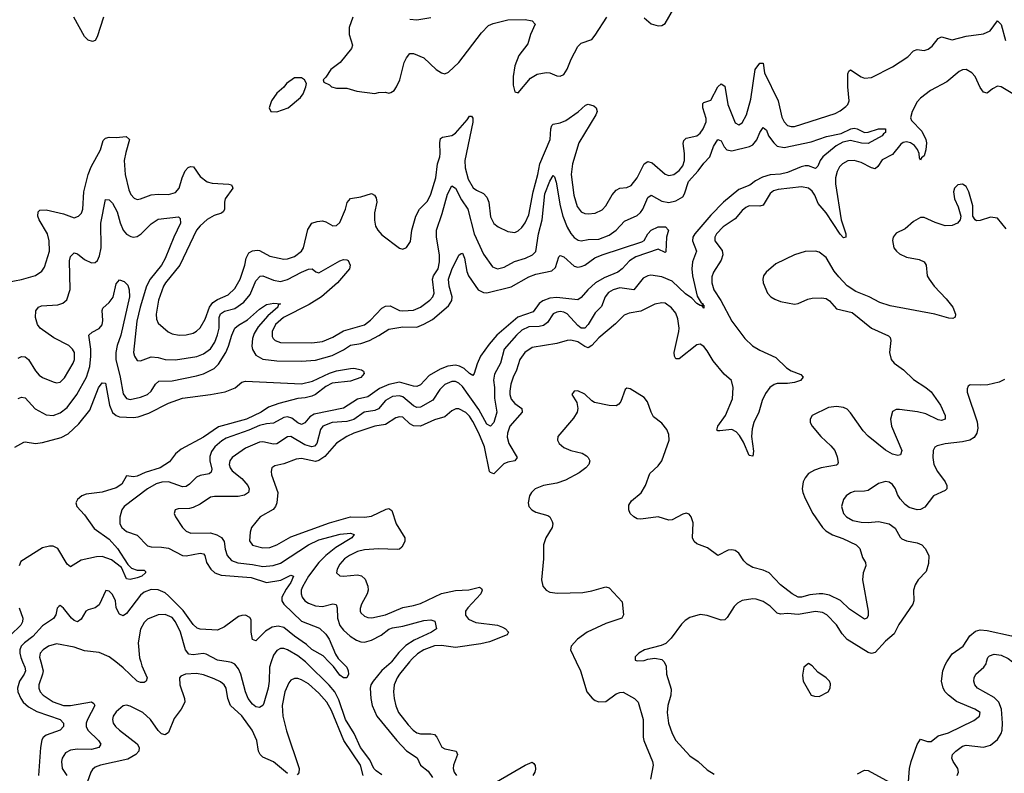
# Model space of a CAD drawing. Header units: inches. Extents: x 1843162 to 1959474, y 907081 to 1016326.
# Tile 656 of 656: x 1941639 to 1947269, y 989363 to 993675. Entities that reach past the tile are written whole.
import ezdxf

# ---------------------------------------------------------------- set-up
doc = ezdxf.new("R2010")
doc.units = ezdxf.units.IN
doc.header["$MEASUREMENT"] = 0
doc.layers.add('B9948', color=7, linetype='Continuous')
doc.layers.add('B9949', color=7, linetype='Continuous')

msp = doc.modelspace()

# ---------------------------------------------------------------- linework, layer by layer
at = {"layer": 'B9948', "color": 5}
for points, elevation in [([(1941655.7, 990000), (1941668.6, 989970), (1941671.7, 989950), (1941665.1, 989930), (1941636.9, 989890), (1941625.7, 989850), (1941627.8, 989830), (1941645, 989790), (1941659.5, 989770), (1941690, 989742.3), (1941736, 989716), (1941871.2, 989671.2), (1941890.2, 989650), (1941889.1, 989630), (1941870.3, 989610), (1941790, 989580.3), (1941773.1, 989566.9), (1941765.7, 989554.3), (1941757.2, 989510), (1941746.7, 989350)], 440), ([(1941759.2, 990000), (1941772.3, 989950), (1941770.1, 989930), (1941748.1, 989870), (1941748.7, 989850), (1941755.4, 989830), (1941773, 989810), (1941830, 989771.9), (1941890, 989751.6), (1941930.1, 989750.1), (1942050, 989771), (1942063.1, 989763.1), (1942067.8, 989750), (1942027.3, 989670), (1942019.5, 989650), (1942018.8, 989630), (1942028.9, 989608.9), (1942089.2, 989550), (1942102, 989530), (1942092, 989510), (1942050, 989499.4), (1941970, 989500.4), (1941930, 989495.7), (1941900.5, 989479.5), (1941882.5, 989450), (1941877.8, 989430), (1941882.2, 989390), (1941908, 989350)], 460), ([(1942330.7, 990000), (1942337.3, 989977.3), (1942368.7, 989910), (1942363, 989890), (1942350, 989883.1), (1942330, 989881.8), (1942310, 989890.9), (1942230, 989967.2), (1942188.1, 990000)], 460), ([(1943077.6, 990000), (1943068.1, 989970), (1943065.6, 989890), (1943059.1, 989850), (1943035.2, 989764.8), (1943028.6, 989751.4), (1943010, 989740.3), (1942990, 989743.7), (1942970, 989759.4), (1942946, 989790), (1942929.5, 989829.5), (1942904.3, 989930), (1942890, 989961), (1942870, 989987.7), (1942850, 989997.1), (1942831.8, 990000)], 460), ([(1943710, 989355.1), (1943676.8, 989376.8), (1943664.4, 989390), (1943640.8, 989440.8), (1943586.7, 989510), (1943552, 989590), (1943502.4, 989670), (1943463.4, 989783.4), (1943440.1, 989830), (1943407.9, 989867.8), (1943284.6, 989990), (1943272.3, 990000)], 460), ([(1943479.5, 990000), (1943508.9, 989970), (1943518, 989950), (1943518.3, 989930), (1943510, 989909.6), (1943490, 989908.5), (1943470, 989924.2), (1943433.3, 989973.3), (1943407.4, 990000)], 440), ([(1943764.6, 990000), (1943762.6, 989997.4), (1943709.8, 989950.2), (1943660.1, 989890), (1943646.7, 989870), (1943642.4, 989850), (1943646.6, 989790), (1943654.8, 989750), (1943681.6, 989690), (1943794.8, 989550), (1943850, 989491.3), (1943911, 989451), (1943930.2, 989410), (1943974.6, 989374.6), (1943998.7, 989338.7)], 460), ([(1943867.5, 990000), (1943810.8, 989930), (1943797, 989910), (1943779.8, 989870), (1943775.9, 989830), (1943779.8, 989790), (1943790, 989748.2), (1943805.7, 989710), (1943860, 989640), (1943889.2, 989609.2), (1943910, 989594.8), (1943930, 989588.8), (1943990, 989589.4), (1944010, 989584.2), (1944025, 989570), (1944052.3, 989512.3), (1944070, 989503.5), (1944134.9, 989490), (1944142.6, 989470), (1944120.2, 989410), (1944117.8, 989390), (1944123, 989370), (1944135.8, 989350)], 480), ([(1944821.3, 990000), (1944845.3, 989950), (1944882, 989830), (1944912, 989792), (1944930, 989778.9), (1944950, 989771.6), (1944990, 989774.6), (1945050, 989817.5), (1945070, 989825.6), (1945090, 989826.5), (1945153.7, 989790), (1945175.5, 989770), (1945203.8, 989670), (1945203.2, 989570), (1945207.7, 989550), (1945258, 989430), (1945261, 989410), (1945245.8, 989330)], 520), ([(1945323.5, 990000), (1945335.3, 989975.3), (1945337, 989930), (1945364.2, 989844.2), (1945362.8, 989810), (1945344.2, 989750), (1945341.8, 989710), (1945349.2, 989649.2), (1945370.3, 989590), (1945390.3, 989550), (1945470, 989462.4), (1945519.1, 989430), (1945570, 989383), (1945610, 989358)], 540), ([(1946718.9, 989290), (1946726, 989390), (1946736.8, 989430), (1946770, 989528.4), (1946790, 989558), (1946830, 989544.4), (1946850, 989545.4), (1946890, 989576.8), (1946950, 989594.4), (1947095.5, 989664.5), (1947126, 989690), (1947131.5, 989710), (1947099.6, 989730), (1946994.6, 989774.6), (1946949.1, 989809.1), (1946930.6, 989830), (1946919.2, 989850), (1946910.5, 989890.5), (1946916.7, 989950), (1946930, 989982.9), (1946940.7, 990000)], 540), ([(1946999.8, 989350), (1947007.7, 989370), (1947003.1, 989390), (1946976, 989430), (1946968.5, 989450), (1946972.4, 989470), (1946990.8, 989490), (1947030, 989517.6), (1947050, 989523.9), (1947150, 989513), (1947190, 989523.9), (1947230, 989555.9), (1947251.7, 989590), (1947257.4, 989610), (1947259.3, 989650), (1947252.9, 989730), (1947238.2, 989770), (1947210, 989797.1), (1947115.3, 989850), (1947099.8, 989870), (1947094.2, 989890), (1947096, 989910), (1947105.4, 989930), (1947152.2, 989970), (1947164.2, 989990), (1947167, 990000)], 520), ([(1943170, 989362.3), (1943090, 989427.9), (1943030, 989455), (1943013.2, 989470), (1943004.9, 989490), (1942995.8, 989550), (1942969, 989610), (1942910, 989692.6), (1942844.5, 989750), (1942829.1, 989790), (1942818.8, 989850), (1942808.9, 989870), (1942787.1, 989887), (1942750, 989903.6), (1942690, 989925.7), (1942650, 989934.9), (1942586.8, 989930), (1942560.8, 989919.2), (1942552, 989910), (1942554.4, 989870), (1942581.8, 989790), (1942582.7, 989770), (1942562.5, 989730), (1942522.9, 989677.1), (1942490, 989596.9), (1942470, 989582.2), (1942450, 989588.1), (1942430, 989607.8), (1942386.2, 989670), (1942343.5, 989710), (1942270, 989747.6), (1942250, 989752.9), (1942230, 989748.4), (1942190, 989713.7), (1942174, 989690), (1942169.2, 989670), (1942173.6, 989650), (1942186.7, 989630), (1942209.1, 989610), (1942311.4, 989531.4), (1942321.9, 989510), (1942320.5, 989490), (1942303.5, 989470), (1942256.4, 989443.6), (1942101.6, 989410), (1942070, 989398.2), (1942055, 989385), (1942046.2, 989370), (1941974.2, 989165.8)], 480), ([(1943602, 989350), (1943588.2, 989410), (1943493.1, 989550), (1943422.1, 989722.1), (1943394.9, 989770), (1943350, 989822.2), (1943290, 989873.9), (1943250, 989898.6), (1943230, 989905), (1943210, 989904.5), (1943190, 989895.1), (1943178.7, 989881.3), (1943154.6, 989830), (1943140.6, 989750), (1943144.3, 989690), (1943165, 989605), (1943237.2, 989390), (1943235.2, 989364.8), (1943226.1, 989353.9)], 480), ([(1944365.2, 989314.8), (1944530, 989409.1), (1944570, 989426), (1944579.3, 989419.3), (1944587, 989407), (1944587.4, 989387.4), (1944584.5, 989370), (1944572.4, 989350)], 480), ([(1946430, 989359.1), (1946470, 989380.4), (1946490, 989378.4), (1946612.1, 989312.1)], 540)]:
    msp.add_lwpolyline(points, dxfattribs=dict(at, elevation=elevation))
at = {"layer": 'B9948', "color": 5, "elevation": 560}
msp.add_lwpolyline([(1946148.4, 989991.6), (1946122.8, 989970), (1946115.3, 989924.7), (1946118.8, 989890), (1946164.7, 989810), (1946183.5, 989803.5), (1946210, 989802.8), (1946262, 989830), (1946274, 989850), (1946275.5, 989875.5), (1946269.2, 989890), (1946250, 989909.2), (1946202, 989942), (1946170, 989977.2)], close=True, dxfattribs=at)
at = {"layer": 'B9949', "color": 5}
for points, elevation in [([(1945210, 993685.3), (1945250, 993650.5), (1945290, 993639.1), (1945310, 993642), (1945330, 993654), (1945380.1, 993739.9)], 520), ([(1942118.7, 993690), (1942082.6, 993577.4), (1942070, 993555.8), (1942054.8, 993550), (1942030, 993558.4), (1942010, 993578.2), (1941948.1, 993690)], 480), ([(1943543.8, 993690), (1943523, 993630), (1943522.8, 993590), (1943541, 993530), (1943536, 993510), (1943471, 993430), (1943418, 993390), (1943390, 993346), (1943374, 993330), (1943378, 993318), (1943410, 993302), (1943422, 993290), (1943450, 993282.8), (1943510, 993283), (1943566.6, 993266.6), (1943670, 993253.1), (1943690, 993258.5), (1943730, 993259.6), (1943750, 993255.3), (1943761.4, 993258.6), (1943780.7, 993270), (1943794, 993290), (1943812.5, 993330), (1943837.2, 993430), (1943850, 993457.3), (1943870, 993480.7), (1943890, 993482), (1943950, 993457.1), (1944019.3, 993390), (1944050, 993370.3), (1944070, 993364.9), (1944090, 993374.9), (1944150, 993429.1), (1944279.4, 993600.6), (1944318.7, 993641.3), (1944346.4, 993653.6), (1944430, 993674.2), (1944530, 993676.8), (1944569.1, 993669.1), (1944586.4, 993650), (1944559.3, 993590), (1944543.8, 993536.2), (1944492.8, 993470), (1944470.1, 993410), (1944459.8, 993350), (1944460.4, 993300.4), (1944470, 993262.8), (1944490, 993256.3), (1944560.4, 993339.7), (1944597.3, 993362.7), (1944650, 993373.5), (1944670.1, 993370.1), (1944710, 993352.8), (1944730, 993351.2), (1944750, 993362), (1944770, 993391.7), (1944792.6, 993450), (1944830, 993522.4), (1944850, 993541.1), (1944910, 993560.8), (1944930, 993586), (1944996.7, 993690)], 520), ([(1943990, 993685.1), (1943910, 993672), (1943870, 993675.1)], 520), ([(1941570, 992172.6), (1941650, 992188), (1941728.4, 992211.6), (1941764.6, 992235.4), (1941780.2, 992259.8), (1941809.1, 992350), (1941807.4, 992410), (1941797.2, 992450), (1941750.6, 992530), (1941743.4, 992550), (1941744, 992576), (1941754.5, 992585.5), (1941790, 992587), (1941890, 992563.5), (1941950, 992540.7), (1941974.7, 992550), (1941991.8, 992568.2), (1941999.8, 992590), (1942006.2, 992690), (1942030.9, 992790), (1942047.8, 992832.2), (1942100.9, 992930), (1942117.1, 992982.9), (1942130, 992996.9), (1942150, 993003.2), (1942190, 993001.5), (1942247.2, 993007.2), (1942267, 992990), (1942245.2, 992914.8), (1942237.2, 992870), (1942241.9, 992790), (1942262.1, 992702.1), (1942274.8, 992674.8), (1942293.4, 992653.4), (1942310, 992646.9), (1942329.1, 992649.1), (1942390, 992673.2), (1942430, 992677.1), (1942490, 992674.3), (1942530, 992685.8), (1942550.5, 992710), (1942567, 992770), (1942584.2, 992810), (1942603.1, 992830), (1942615.5, 992835.5), (1942633.6, 992833.6), (1942670, 992778), (1942710, 992746.5), (1942739.6, 992739.6), (1942834.4, 992734.4), (1942850.4, 992730), (1942856.1, 992716.1), (1942856.9, 992710), (1942814, 992650), (1942809.4, 992630), (1942809.2, 992590), (1942803.4, 992576.6), (1942792.3, 992567.7), (1942750, 992554.4), (1942710, 992531.8), (1942670, 992495.9), (1942650.1, 992469.9), (1942553.9, 992270), (1942472.9, 992170), (1942461.5, 992150), (1942432.3, 992070), (1942418.8, 991990), (1942420.9, 991960.9), (1942430, 991938.7), (1942488.2, 991888.2), (1942510, 991877.6), (1942550, 991869.3), (1942590, 991871), (1942630, 991881.5), (1942650, 991892.3), (1942670, 991912.6), (1942698.8, 991961.2), (1942724.8, 992030), (1942743.6, 992056.4), (1942770, 992074.5), (1942830, 992101.5), (1942870, 992136.6), (1942900.5, 992190), (1942926.4, 992270), (1942934.5, 992310), (1942950, 992341), (1942970, 992353.2), (1942996.1, 992356.1), (1943010, 992353.5), (1943070, 992321.5), (1943150, 992304.6), (1943170, 992305.7), (1943210, 992320.5), (1943249.8, 992350), (1943261.4, 992370), (1943285.7, 992474.3), (1943309.6, 992510), (1943339.3, 992520.7), (1943370, 992523.9), (1943390, 992519.1), (1943430, 992496), (1943450, 992496.5), (1943470, 992515.3), (1943502.5, 992590), (1943511.8, 992628.2), (1943530, 992651.6), (1943590, 992662), (1943650, 992680.3), (1943667.7, 992670), (1943676.5, 992656.5), (1943681.5, 992630), (1943667.5, 992570), (1943667.3, 992527.3), (1943674.3, 992494.3), (1943687.2, 992470), (1943710, 992444.4), (1943810, 992366.8), (1943830, 992362.8), (1943850, 992370.8), (1943874.3, 992405.7), (1943881.2, 992470), (1943904.2, 992550), (1943925.7, 992590), (1943970, 992636.2), (1943990, 992676.5), (1944018, 992770), (1944028.5, 992850), (1944040.4, 992890), (1944043.5, 992910), (1944040.8, 992970), (1944045.7, 992994.3), (1944057.1, 993002.9), (1944110, 993013.2), (1944130, 993025.9), (1944198.2, 993101.8), (1944210, 993123.8), (1944222, 993122), (1944230, 993112), (1944229.1, 993089.1), (1944183.3, 992870), (1944186.4, 992826.4), (1944202.4, 992762.4), (1944232.1, 992712.1), (1944250, 992699), (1944290, 992680.9), (1944310, 992659), (1944321, 992630), (1944330, 992547.7), (1944350, 992508.9), (1944374.4, 992490), (1944430, 992462.8), (1944470, 992457.6), (1944490, 992466.7), (1944510, 992485.5), (1944530, 992512.7), (1944550, 992558.7), (1944574.8, 992690), (1944602.4, 992790), (1944613.1, 992850), (1944672.9, 992990), (1944676.1, 993050), (1944681.6, 993070), (1944690, 993078), (1944730, 993085.7), (1944761.3, 993098.7), (1944833.1, 993146.9), (1944874.9, 993185.1), (1944890, 993190.7), (1944921.4, 993181.4), (1944935.3, 993170), (1944940.9, 993150), (1944933.9, 993130), (1944835.6, 992970), (1944799, 992850), (1944792.2, 992790), (1944807.7, 992670), (1944826.5, 992606.5), (1944850, 992575.5), (1944870, 992565.4), (1944890, 992563.5), (1944930, 992567.7), (1944970, 992586.5), (1944990.3, 992609.7), (1945026.4, 992673.6), (1945050, 992699.3), (1945070, 992710.2), (1945110, 992715.2), (1945134.5, 992725.5), (1945170, 992770.2), (1945209.2, 992850.8), (1945230, 992863.7), (1945256.1, 992856.1), (1945330, 992790.2), (1945350, 992782.6), (1945379.6, 992790), (1945410, 992811.4), (1945430, 992838), (1945440.2, 992870), (1945440.5, 992910), (1945433.1, 992966.9), (1945437, 992983), (1945450, 992997.2), (1945510, 993010.2), (1945530, 993026.4), (1945546.8, 993050), (1945563.4, 993090), (1945564.7, 993110), (1945545, 993170), (1945545.3, 993194.7), (1945550, 993200.2), (1945590, 993215), (1945630, 993290.2), (1945650, 993307.1), (1945670, 993294.4), (1945688, 993190), (1945730, 993085.3), (1945750, 993073.1), (1945770, 993084.9), (1945794.1, 993130), (1945820.2, 993219.8), (1945844.5, 993390), (1945870, 993425.7), (1945890, 993426), (1945897, 993370), (1945975.1, 993210), (1945997.1, 993117.2), (1946009.6, 993089.6), (1946030, 993069.2), (1946050, 993063.5), (1946070, 993064), (1946301.5, 993138.5), (1946330, 993152.9), (1946361.8, 993178.2), (1946373.3, 993190), (1946382.4, 993210), (1946373.3, 993290), (1946374.3, 993365.7), (1946378.9, 993381.1), (1946390, 993387.2), (1946450, 993347.2), (1946470, 993340.9), (1946510, 993344.6), (1946630, 993405.5), (1946716.8, 993463.2), (1946750, 993496.3), (1946770, 993505), (1946810, 993498.3), (1946833.3, 993506.7), (1946855.7, 993524.3), (1946890, 993567.3), (1946910, 993576.5), (1946970, 993560.1), (1947050, 993581), (1947150, 993593.6), (1947188.2, 993611.8), (1947230, 993668), (1947250, 993647.7), (1947275.3, 993555.3)], 480), ([(1947318.4, 993250), (1947251.2, 993291.2), (1947230, 993293.8), (1947200.9, 993279.1), (1947170, 993254.5), (1947150, 993259.5), (1947130, 993287), (1947102, 993350), (1947083.5, 993370), (1947050, 993389), (1947030, 993388.2), (1947010, 993378.7), (1946940.2, 993319.8), (1946847.5, 993270), (1946790, 993225.4), (1946770, 993204.1), (1946741.3, 993150), (1946732.5, 993112.5), (1946737.7, 993097.7), (1946796.4, 993036.4), (1946819.5, 992990), (1946823.3, 992970), (1946819.5, 992930), (1946810, 992895.1), (1946796, 992884), (1946790, 992871.8), (1946783.9, 992883.9), (1946782.3, 992910), (1946772.7, 992932.7), (1946754.6, 992954.6), (1946733.3, 992970), (1946710, 992975.3), (1946690, 992971.8), (1946677.4, 992962.6), (1946630, 992904.1), (1946570, 992873.8), (1946545, 992835), (1946530, 992822.2), (1946510, 992827.9), (1946450, 992858.7), (1946410, 992869.9), (1946373.2, 992866.8), (1946343.9, 992850), (1946327.4, 992832.6), (1946313.7, 992806.3), (1946303.7, 992770), (1946303.8, 992736.2), (1946335.9, 992530), (1946363.5, 992450), (1946362.8, 992430), (1946350, 992427.4), (1946330, 992447.7), (1946250.2, 992570.2), (1946203.7, 992623.7), (1946185.2, 992670), (1946170, 992694.2), (1946150, 992710.6), (1946110, 992718.3), (1945976.1, 992703.9), (1945950, 992695.6), (1945930, 992679.8), (1945890, 992614), (1945870, 992608.4), (1945810.1, 992609.9), (1945790, 992600.6), (1945770, 992584.1), (1945730, 992535.2), (1945661.8, 992490), (1945623.2, 992450), (1945613.4, 992430), (1945614.5, 992410), (1945654.8, 992354.8), (1945659.8, 992330), (1945650, 992299.7), (1945605.4, 992230), (1945596.8, 992203.2), (1945596.2, 992170), (1945608.3, 992130), (1945647.7, 992067.7), (1945711.4, 991950), (1945784.8, 991850), (1945829.3, 991809.3), (1945870, 991783.2), (1945961.8, 991741.8), (1946022.6, 991682.6), (1946050, 991665.6), (1946104.7, 991644.7), (1946118, 991630), (1946103.7, 991610), (1946070, 991598.9), (1946030, 991593.9), (1945970, 991594), (1945952.5, 991587.5), (1945928.3, 991570), (1945903.6, 991536.4), (1945884.3, 991495.7), (1945866.1, 991430), (1945837.5, 991370), (1945827.1, 991333), (1945823.5, 991290), (1945834.2, 991205.8), (1945830, 991177.2), (1945810, 991180.7), (1945777.7, 991257.7), (1945755.4, 991295.4), (1945736.4, 991316.4), (1945710, 991329.3), (1945641.8, 991321.8), (1945630, 991321.6), (1945626, 991326), (1945629.9, 991350), (1945674.6, 991410), (1945714.5, 991505.5), (1945719.2, 991570), (1945708.7, 991610), (1945667, 991647), (1945603.8, 991723.8), (1945570, 991779.4), (1945550, 991804.5), (1945530, 991819.2), (1945510, 991814), (1945410, 991734), (1945390, 991733.6), (1945382.2, 991750), (1945381, 991770), (1945407.9, 991890), (1945409.9, 991910), (1945402.7, 991962.7), (1945390, 991995.1), (1945366.6, 992026.6), (1945330, 992052.8), (1945310, 992055.8), (1945270, 992048.1), (1945190, 992006.5), (1945123.8, 991996.2), (1945095.6, 991984.4), (1945046, 991934), (1944950, 991853.8), (1944910, 991810.5), (1944890, 991796.5), (1944870, 991804.6), (1944830, 991831.2), (1944790, 991840.7), (1944770, 991839.6), (1944710, 991822.5), (1944570, 991800.2), (1944527.1, 991770), (1944498.5, 991730), (1944478.8, 991670), (1944459.8, 991630), (1944447.2, 991590), (1944442.2, 991550), (1944441.7, 991530), (1944450, 991502.7), (1944470, 991479.3), (1944509.3, 991449.3), (1944511.2, 991430), (1944441.9, 991350), (1944427.2, 991310), (1944426.5, 991286.5), (1944435.7, 991250), (1944482.6, 991170), (1944470.5, 991150), (1944430, 991143.1), (1944407.1, 991132.9), (1944350, 991077.2), (1944330, 991083.5), (1944326, 991090), (1944295.7, 991230), (1944264.8, 991310), (1944230, 991375.5), (1944210, 991406.2), (1944190, 991426.8), (1944150, 991447.5), (1944131.9, 991448.1), (1944110, 991437.6), (1944070, 991402.5), (1944010, 991384.6), (1943930, 991349.9), (1943890, 991351), (1943870, 991362.5), (1943830, 991399.8), (1943810, 991403.4), (1943790, 991396.2), (1943730, 991358.5), (1943670, 991349.9), (1943550, 991308.8), (1943509.1, 991290), (1943450, 991252.2), (1943384, 991176), (1943350, 991151.9), (1943330, 991147.7), (1943250, 991163.6), (1943219, 991161), (1943150, 991133.8), (1943098.4, 991121.6), (1943081.3, 991110), (1943076, 991090), (1943079, 991070), (1943114.7, 990970), (1943109, 990911), (1943101.5, 990890), (1943087.9, 990872.1), (1943014.4, 990830), (1942965.3, 990770), (1942957.2, 990742.8), (1942952.3, 990692.3), (1942970, 990667.5), (1943030, 990652.6), (1943070, 990654.6), (1943110, 990670.1), (1943190, 990715.3), (1943410, 990796.9), (1943530, 990830.1), (1943610, 990828.2), (1943650, 990834.4), (1943735.2, 990875.2), (1943750, 990877.7), (1943766.4, 990866.4), (1943790.9, 990790), (1943841.7, 990710), (1943840.3, 990690), (1943823.4, 990656.6), (1943810, 990645.1), (1943797.4, 990642.6), (1943690, 990647.1), (1943610, 990641), (1943570, 990632.7), (1943524.2, 990610), (1943496.5, 990590), (1943470, 990559.7), (1943453.4, 990530), (1943450.4, 990510), (1943470, 990492.4), (1943490.3, 990490.3), (1943570, 990498.4), (1943593.7, 990493.6), (1943614.6, 990474.6), (1943630, 990433.4), (1943630.8, 990410), (1943625.5, 990390), (1943593, 990330), (1943585.2, 990305.2), (1943585, 990290), (1943590, 990280.4), (1943610, 990262.4), (1943630, 990254.2), (1943652.8, 990252.8), (1943729.6, 990270), (1943830, 990311.9), (1943890, 990322.6), (1943930, 990335.3), (1944050, 990392.4), (1944130, 990409), (1944206.7, 990413.3), (1944268.2, 990428.2), (1944279.9, 990419.9), (1944283.1, 990410), (1944275, 990390), (1944201.3, 990310), (1944188.4, 990290), (1944188.1, 990268.1), (1944205.8, 990245.8), (1944246.6, 990226.6), (1944370, 990210.1), (1944399.4, 990199.4), (1944416.9, 990190), (1944433.1, 990170), (1944425.3, 990154.8), (1944324.6, 990115.4), (1944276.1, 990103.9), (1944130, 990083.3), (1944050, 990093.8), (1944010, 990091.5), (1943950.2, 990070), (1943912.6, 990047.4), (1943882.1, 990017.9), (1943867.5, 990000)], 480), ([(1941630, 991738.2), (1941650, 991747.2), (1941670, 991746.2), (1941690, 991731.3), (1941730, 991664.9), (1941750, 991641.5), (1941770, 991628.5), (1941830, 991603.2), (1941850, 991597.3), (1941870, 991601.3), (1941894.8, 991625.2), (1941945, 991710), (1941952.3, 991730), (1941951.7, 991770), (1941941, 991790), (1941919.8, 991810), (1941834.1, 991854.1), (1941756.1, 991910), (1941741.4, 991930), (1941728.5, 991970), (1941730.9, 992009.1), (1941745.6, 992030), (1941763.1, 992036.9), (1941856.2, 992043.8), (1941886.3, 992053.7), (1941908.9, 992071.1), (1941928.3, 992131.7), (1941924.6, 992295.4), (1941930, 992319.3), (1941944.2, 992335.8), (1941950, 992340.3), (1941970, 992334.6), (1942010, 992302.2), (1942050, 992284.2), (1942070, 992285.8), (1942083.3, 992296.7), (1942095.5, 992324.5), (1942105.6, 992370), (1942103.2, 992510), (1942130, 992646), (1942150, 992643.6), (1942170, 992625.2), (1942195.4, 992575.4), (1942212.6, 992512.6), (1942230, 992471.4), (1942250, 992447.8), (1942274.2, 992434.2), (1942290, 992430.1), (1942310, 992433.7), (1942333.8, 992450), (1942390, 992507.8), (1942430, 992533.5), (1942546.7, 992546.7), (1942557, 992537), (1942557.7, 992510), (1942519.5, 992430), (1942470, 992308.6), (1942449, 992270), (1942384.6, 992190), (1942364.6, 992150), (1942328, 992030), (1942309, 991950), (1942290.2, 991770.2), (1942294.9, 991750), (1942310, 991725.7), (1942330, 991723.2), (1942390, 991746.3), (1942430, 991742), (1942470, 991730.1), (1942530, 991728.2), (1942651.3, 991748.7), (1942690, 991763.7), (1942730, 991792.5), (1942755.4, 991830), (1942770, 991872), (1942779.2, 991910), (1942779.3, 991970), (1942787.4, 991992.6), (1942810, 992006.8), (1942870, 992021.7), (1942921.1, 992058.9), (1942957.2, 992102.8), (1942990, 992181.3), (1943013.4, 992206.6), (1943030, 992210.1), (1943090, 992185.1), (1943130, 992177.5), (1943170, 992188.6), (1943250, 992231.2), (1943290, 992247.5), (1943310.8, 992250), (1943332.3, 992232.3), (1943350, 992227.4), (1943470, 992295.8), (1943490, 992303.1), (1943510, 992301.6), (1943516.3, 992296.3), (1943528.4, 992270), (1943524.9, 992250), (1943456.3, 992170), (1943365.5, 992090), (1943294.4, 992045.6), (1943146.7, 991970), (1943101.1, 991930), (1943081.7, 991890), (1943082.6, 991862.6), (1943087.5, 991850), (1943100, 991840), (1943130, 991828.4), (1943310, 991826.1), (1943370, 991833), (1943430, 991859), (1943490, 991894.1), (1943611.4, 991928.6), (1943644.6, 991955.4), (1943710, 992023.6), (1943730, 992035.1), (1943756.9, 992036.9), (1943810, 992011.5), (1943830, 992008.4), (1943890, 992012.7), (1943930, 992030.1), (1943984.6, 992070), (1944001.3, 992090), (1944009.2, 992110), (1944000.2, 992190), (1944005.7, 992210), (1944031.4, 992250), (1944039.2, 992290), (1944038.9, 992330), (1944021.7, 992430), (1944022.1, 992470), (1944054.5, 992565.5), (1944084.3, 992675.7), (1944110, 992724.4), (1944130, 992710.3), (1944164.8, 992644.8), (1944200.9, 992590), (1944237.9, 992450), (1944290, 992334), (1944341.7, 992261.7), (1944370, 992248.6), (1944410, 992259.8), (1944467.9, 992292), (1944531.2, 992310), (1944570.9, 992329.1), (1944590.9, 992349.1), (1944606.2, 992450), (1944626.1, 992530), (1944642.3, 992677.7), (1944670, 992750.3), (1944690, 992783), (1944696.7, 992776.7), (1944705.6, 992745.6), (1944729.2, 992610), (1944745.2, 992550), (1944770, 992487.9), (1944790, 992451.2), (1944810, 992428), (1944832.6, 992412.6), (1944850, 992410.2), (1944890, 992418.1), (1944950, 992419.8), (1945010, 992441.7), (1945050, 992470.2), (1945097.4, 992522.6), (1945170, 992554.4), (1945188.7, 992571.3), (1945201, 992590), (1945230, 992658.3), (1945249.9, 992670.1), (1945310, 992636.8), (1945350, 992628.7), (1945390, 992638), (1945430, 992661.7), (1945440.6, 992679.4), (1945463.4, 992750), (1945517.6, 992810), (1945550, 992854.7), (1945585.2, 992890), (1945606.7, 992950), (1945630, 992990.3), (1945650, 992982.6), (1945667.2, 992947.2), (1945682.8, 992930), (1945710, 992924.7), (1945811.3, 992948.7), (1945830, 992958.5), (1945852.9, 992987.1), (1945870, 993030.3), (1945890, 993058.3), (1945910, 993042), (1945920.1, 993010), (1945950.1, 992970), (1945970, 992952.1), (1946010, 992942.9), (1946164.7, 992975.3), (1946252.6, 993007.4), (1946335.6, 993024.4), (1946390.8, 993050.8), (1946410, 993053.6), (1946427.7, 993050), (1946470, 993030.2), (1946490, 993031.4), (1946550, 993050.3), (1946590.3, 993050.3), (1946590.3, 993030), (1946577.5, 993022.5), (1946570, 993009.8), (1946490, 992966), (1946452.1, 992968), (1946390, 992983.4), (1946346, 992974), (1946306.7, 992953.3), (1946230.7, 992890), (1946215.4, 992870), (1946202.5, 992837.4), (1946190, 992824.4), (1946150, 992837.8), (1946130, 992839.2), (1946106.4, 992833.6), (1946030, 992799.7), (1945990, 992792), (1945930, 992788.1), (1945886.1, 992773.9), (1945846.5, 992753.5), (1945812.8, 992727.2), (1945750, 992703.6), (1945662.6, 992630), (1945590, 992555.6), (1945500.1, 992450), (1945488.2, 992430), (1945486, 992410), (1945509.5, 992350), (1945485.5, 992290), (1945482, 992250), (1945485, 992210), (1945513.3, 992093.4), (1945535.3, 992055.2), (1945546.8, 992050), (1945542, 992042), (1945550, 992042), (1945550, 992024), (1945539.5, 992039.5), (1945530, 992039.5), (1945510, 992051.8), (1945482.1, 992082.1), (1945446.6, 992106.6), (1945370, 992179.4), (1945310, 992204.2), (1945247.8, 992212.2), (1945230, 992209.9), (1945203.5, 992196.5), (1945150, 992129.8), (1945070, 992141.6), (1945031.8, 992130), (1945006, 992114), (1944986.7, 992090), (1944966.1, 992034), (1944930, 991998.2), (1944890, 991930.8), (1944870, 991910.7), (1944850, 991910.6), (1944830, 991924.4), (1944770, 991991.8), (1944750, 992002.1), (1944730, 992004.7), (1944710, 992001.9), (1944688.4, 991991.6), (1944657, 991943), (1944634.3, 991925.6), (1944610, 991919.9), (1944550, 991917.8), (1944510, 991898.3), (1944479.2, 991870), (1944409.1, 991790), (1944388.8, 991710), (1944353.3, 991646.7), (1944348.3, 991611.7), (1944354.4, 991570), (1944353.1, 991510), (1944366.8, 991430), (1944350, 991369.7), (1944330, 991349.8), (1944310, 991360.3), (1944264.1, 991444.1), (1944170, 991575.7), (1944150, 991595), (1944130, 991604.5), (1944110, 991605), (1944070, 991587.2), (1944040.4, 991559.6), (1944001.7, 991498.2), (1943930, 991457.8), (1943910, 991455.5), (1943890, 991464.9), (1943830, 991516.4), (1943810, 991523.1), (1943770, 991518.5), (1943730, 991496.5), (1943690, 991448.1), (1943670, 991439), (1943609.1, 991430), (1943550, 991386.5), (1943510, 991375.9), (1943424.9, 991370), (1943372.9, 991350), (1943358.6, 991330), (1943338.3, 991250), (1943324.8, 991235.2), (1943309.4, 991230.6), (1943270, 991242.9), (1943190, 991289.9), (1943170, 991288.5), (1943110, 991247.7), (1943090, 991246.2), (1943030, 991259.3), (1943010, 991257.2), (1942930, 991222.5), (1942853.6, 991170), (1942839.8, 991150), (1942835.9, 991130), (1942841.6, 991110), (1942853.7, 991093.7), (1942908.6, 991050), (1942943.2, 991010), (1942951, 990990), (1942947.1, 990970), (1942924.8, 990955.2), (1942887.6, 990947.6), (1942753.1, 990946.9), (1942730, 990943), (1942670, 990903.4), (1942630, 990883.4), (1942610, 990877.5), (1942544.6, 990875.4), (1942528, 990870), (1942522, 990850), (1942530.3, 990830), (1942570, 990770.3), (1942590, 990749.1), (1942617.7, 990737.7), (1942730, 990738), (1942767, 990727), (1942792.7, 990712.7), (1942808.1, 990690), (1942814.4, 990645.6), (1942825.5, 990610), (1942850, 990580.1), (1942886.7, 990566.7), (1942970, 990558.3), (1943030, 990546.1), (1943088.8, 990551.2), (1943130, 990565.3), (1943290, 990671), (1943350, 990698.4), (1943471.8, 990731.8), (1943530, 990737.2), (1943551.7, 990730), (1943538, 990710), (1943445.9, 990654.1), (1943390, 990609.9), (1943349.3, 990570), (1943290.1, 990490), (1943255.9, 990430), (1943249.1, 990410), (1943248.5, 990390), (1943254.2, 990370), (1943270, 990350.2), (1943290, 990336.6), (1943330, 990320.5), (1943370, 990318.1), (1943430, 990333), (1943448.3, 990328.3), (1943454.4, 990310), (1943455.7, 990250), (1943470, 990209.2), (1943490, 990182.3), (1943527.7, 990147.7), (1943564, 990124), (1943590, 990114.6), (1943610, 990113.6), (1943650, 990125.1), (1943705.8, 990154.2), (1943750, 990187.6), (1943770, 990195), (1943830, 990204.2), (1943950, 990237.7), (1943990, 990240.7), (1944012.7, 990232.7), (1944022.6, 990190), (1943994, 990170), (1943894.5, 990125.5), (1943846.7, 990093.3), (1943806.5, 990053.5), (1943764.6, 990000)], 460), ([(1947278.6, 992478.6), (1947230, 992539.3), (1947190, 992544.2), (1947130, 992525.1), (1947110, 992523.7), (1947102.7, 992530), (1947089.5, 992550), (1947088.2, 992610), (1947065.7, 992690), (1947050, 992721.3), (1947030, 992734.5), (1947002.4, 992730), (1946984, 992710), (1946978.9, 992690), (1946984.9, 992650), (1947004.5, 992604.5), (1947020.3, 992550), (1947016.4, 992530), (1947000.5, 992510), (1946970, 992496.4), (1946930, 992496.1), (1946873.7, 992513.7), (1946810, 992543.9), (1946790, 992544), (1946750, 992519.7), (1946701.8, 992478.2), (1946650, 992454), (1946632.8, 992430), (1946629.4, 992410.6), (1946637.7, 992370), (1946652.2, 992350), (1946670, 992335.8), (1946710, 992315.7), (1946782.9, 992302.9), (1946810.2, 992290), (1946821.1, 992270), (1946828.4, 992210), (1946838.6, 992190), (1946867.2, 992150), (1946937.3, 992077.3), (1946974, 992030), (1946990.2, 991989.8), (1946986.9, 991973.1), (1946974.5, 991965.5), (1946952.4, 991967.6), (1946870.7, 991990.7), (1946617, 992037), (1946557.7, 992057.7), (1946496.3, 992090), (1946420, 992120), (1946370, 992151.6), (1946322.9, 992202.9), (1946296.3, 992236.3), (1946250, 992314.3), (1946210, 992345.3), (1946190, 992351.4), (1946130, 992349), (1946068.4, 992330), (1945962.5, 992277.5), (1945906.5, 992230), (1945892.8, 992210), (1945888.1, 992190), (1945890.4, 992169.6), (1945914.3, 992110), (1945933.7, 992090), (1945956, 992076), (1945990, 992062), (1946070, 992047.1), (1946090, 992050.2), (1946145, 992075), (1946170, 992081.5), (1946223.6, 992083.6), (1946250, 992079), (1946270, 992067.2), (1946310, 992020.3), (1946399.3, 991999.3), (1946509.6, 991909.5), (1946606.9, 991866.9), (1946615.7, 991855.7), (1946619.7, 991839.7), (1946611.5, 991770), (1946622, 991730), (1946639.3, 991710), (1946691.6, 991671.6), (1946750, 991616.1), (1946820.7, 991570), (1946850, 991545.4), (1946904.3, 991470), (1946931.2, 991410), (1946930.2, 991389.8), (1946910, 991382.3), (1946890, 991386), (1946819.8, 991419.8), (1946771.5, 991431.5), (1946670, 991445), (1946650, 991443.7), (1946630, 991432.3), (1946618.4, 991390), (1946624.6, 991350), (1946682, 991210), (1946674.6, 991185.4), (1946659.2, 991180.8), (1946630, 991188.4), (1946590, 991211.9), (1946490, 991291), (1946461.8, 991321.8), (1946390, 991426.4), (1946370, 991446.4), (1946350, 991456.8), (1946310, 991462.3), (1946264.1, 991455.9), (1946170.4, 991410), (1946159.5, 991390), (1946159.5, 991370), (1946170.3, 991350), (1946219.2, 991290), (1946277.4, 991237.4), (1946299, 991210), (1946313.5, 991173.5), (1946318, 991142), (1946315.6, 991130), (1946310, 991125.8), (1946221.6, 991110), (1946183.2, 991096.8), (1946150, 991078.2), (1946130, 991054.3), (1946118.9, 991030), (1946112.6, 990990), (1946116.1, 990970), (1946130, 990934.6), (1946174.8, 990850), (1946229.1, 990770), (1946248.8, 990750), (1946286.8, 990726.8), (1946345.9, 990705.9), (1946421.3, 990670), (1946442.8, 990650), (1946457.1, 990597.1), (1946474.3, 990570), (1946476.9, 990550), (1946461.8, 990510), (1946458.2, 990470), (1946490.9, 990290.9), (1946490, 990264), (1946482, 990250), (1946470, 990244.4), (1946382.8, 990302.8), (1946332.1, 990352.1), (1946270, 990381.9), (1946230.5, 990390.5), (1946209.9, 990389.9), (1946156, 990384), (1946110, 990369.9), (1946089.7, 990370), (1946055.8, 990390), (1945990, 990440.6), (1945923.8, 990510), (1945890, 990525), (1945830, 990539.7), (1945799.3, 990559.3), (1945778.7, 990578.7), (1945750, 990622.4), (1945730, 990637.8), (1945710, 990642.2), (1945690, 990640.3), (1945630, 990609.7), (1945572.5, 990652.5), (1945510, 990675.4), (1945495.4, 990690), (1945485.8, 990710), (1945490, 990795.3), (1945478.9, 990830), (1945466.3, 990846.3), (1945450, 990851.3), (1945430, 990846.3), (1945370, 990812.7), (1945350, 990810.7), (1945290, 990831.3), (1945190, 990816.8), (1945170, 990819.8), (1945149.9, 990829.9), (1945129.8, 990850), (1945121.2, 990870), (1945122.3, 990897.7), (1945138, 990922), (1945191.7, 990968.3), (1945216.5, 991010), (1945242.5, 991077.5), (1945290, 991121.8), (1945310.6, 991150), (1945353.3, 991270), (1945350, 991301.2), (1945338.5, 991330), (1945310, 991366.3), (1945263.3, 991403.3), (1945248.7, 991428.7), (1945228.1, 991488.1), (1945210, 991513.1), (1945130, 991562.4), (1945110, 991566.6), (1945101.4, 991558.6), (1945076.9, 991490), (1945065, 991475), (1945050, 991466.3), (1945010, 991466.6), (1944925.3, 991485.3), (1944910, 991493.5), (1944870, 991532.4), (1944830, 991551.1), (1944810, 991549.2), (1944796.3, 991530), (1944825.2, 991485.2), (1944830.2, 991450.2), (1944825.6, 991430), (1944805.1, 991394.9), (1944716.1, 991290), (1944713.4, 991270), (1944723.5, 991250), (1944750, 991226.4), (1944790, 991209.5), (1944854.2, 991194.2), (1944879.6, 991179.6), (1944890.3, 991170), (1944899, 991150), (1944892.4, 991130), (1944875.6, 991110), (1944838.2, 991081.8), (1944760, 991040), (1944710, 991022.4), (1944634.9, 991010), (1944587, 990990), (1944564.9, 990970), (1944554, 990950), (1944546.7, 990910), (1944550.3, 990890), (1944566.4, 990870), (1944590, 990858), (1944658, 990838), (1944670.4, 990830), (1944684.4, 990804.4), (1944687, 990790), (1944683.1, 990770), (1944647.8, 990710), (1944634.2, 990670), (1944634.3, 990590), (1944622.3, 990470), (1944630, 990433), (1944648.9, 990410), (1944670, 990399.7), (1944713.1, 990393.1), (1944858.3, 990398.3), (1944910, 990406.1), (1944990.2, 990430.2), (1945010, 990424.9), (1945083.9, 990343.9), (1945091.3, 990270), (1945082.4, 990250), (1944990, 990220.9), (1944883.2, 990170), (1944828, 990130), (1944791.7, 990090), (1944787.8, 990070), (1944821.3, 990000)], 520), ([(1941630, 991506.7), (1941650, 991514.4), (1941670, 991510.4), (1941727.5, 991447.5), (1941790, 991413.2), (1941830, 991410.9), (1941870, 991426.4), (1941910, 991456.8), (1941966.4, 991530), (1942020.3, 991630), (1942039.9, 991690), (1942045.8, 991750), (1942045.8, 991790), (1942034.7, 991870), (1942052.5, 991887.5), (1942092.8, 991907.2), (1942110.7, 991929.3), (1942114.6, 991954.6), (1942109.8, 992010.2), (1942115.1, 992024.9), (1942150, 992057.7), (1942172.7, 992087.3), (1942190, 992163.8), (1942210, 992186.3), (1942236.5, 992176.5), (1942256.8, 992156.8), (1942265, 992130), (1942266.5, 992090), (1942217.1, 991870), (1942195.7, 991810), (1942188.4, 991770), (1942188.9, 991730), (1942214.2, 991630), (1942230, 991534.4), (1942250, 991507.2), (1942270, 991501.5), (1942330, 991514.3), (1942369.3, 991530.7), (1942390, 991550.2), (1942415.9, 991590), (1942434.3, 991605.7), (1942510, 991608.5), (1942650, 991636.6), (1942690, 991648), (1942750, 991678.2), (1942776.5, 991703.5), (1942817.7, 991770), (1942833.4, 991806.6), (1942851.1, 991870), (1942869.9, 991910.1), (1942890, 991927.3), (1942942.3, 991957.7), (1943010, 992018.5), (1943050, 992045.3), (1943092.7, 992052.7), (1943130.3, 992050), (1943116.7, 992043.3), (1943115.6, 992030), (1943058.6, 991981.4), (1943003, 991917), (1942980, 991880), (1942970.5, 991850), (1942967, 991807), (1942970, 991787.7), (1942990, 991755.8), (1943030, 991733.4), (1943110, 991723.6), (1943250, 991720.6), (1943330, 991725.9), (1943425.8, 991754.2), (1943490, 991785.7), (1943530, 991811.8), (1943590, 991822.9), (1943640, 991840), (1943692.7, 991867.3), (1943750, 991904.7), (1943830, 991918.4), (1943910, 991916.2), (1943950, 991931.9), (1944000, 991960), (1944090, 992037.9), (1944110, 992067.6), (1944110.8, 992090), (1944094.8, 992150), (1944091.1, 992190), (1944110, 992244.9), (1944150, 992328), (1944162.9, 992337.1), (1944170, 992339.1), (1944183.2, 992310), (1944194.8, 992234.8), (1944205.5, 992210), (1944261.1, 992130), (1944290, 992113.6), (1944310, 992111.4), (1944450, 992147), (1944550, 992204.2), (1944590, 992218.4), (1944681.6, 992238.4), (1944703.1, 992256.9), (1944722, 992318), (1944730, 992326.3), (1944750, 992317.1), (1944810, 992264.6), (1944830, 992259.8), (1944850, 992262.4), (1944870, 992271.3), (1944928.3, 992311.7), (1944969.8, 992330), (1945196.8, 992403.2), (1945210, 992412), (1945229.8, 992450), (1945248.7, 992470), (1945290, 992490.2), (1945330.8, 992490), (1945348.2, 992470), (1945336.9, 992430), (1945333.2, 992346.8), (1945330, 992342), (1945290, 992362.4), (1945162.7, 992317.3), (1945125.4, 992294.5), (1945084.6, 992250), (1945058.9, 992230), (1944981.2, 992198.8), (1944931.5, 992168.5), (1944888.2, 992130), (1944850, 992085.6), (1944830, 992071.6), (1944710, 992085.9), (1944670, 992081.6), (1944630, 992066.7), (1944609.8, 992050.2), (1944575.7, 992004.3), (1944487.3, 991972.7), (1944366.9, 991870), (1944322.6, 991817.4), (1944274.3, 991750), (1944253.8, 991706.2), (1944238, 991650), (1944230, 991638.9), (1944210, 991649.8), (1944179.6, 991679.6), (1944153.3, 991693.3), (1944130, 991697.8), (1944087.6, 991692.4), (1944044, 991676), (1943980.1, 991639.9), (1943930, 991585.8), (1943910, 991575.9), (1943890, 991577.4), (1943810, 991601.2), (1943750, 991588.5), (1943695.8, 991564.2), (1943630, 991517.5), (1943570, 991504.1), (1943490, 991452.2), (1943322, 991418), (1943297.3, 991402.7), (1943270, 991368.9), (1943250, 991358), (1943230, 991367.4), (1943195.5, 991395.5), (1943170, 991403.1), (1943150, 991399.7), (1943090, 991365.7), (1943050, 991363.4), (1943010, 991353.8), (1942950, 991325.9), (1942819.6, 991280.4), (1942794.3, 991265.7), (1942754.5, 991230), (1942735.4, 991204.6), (1942725.3, 991174.7), (1942726.2, 991150), (1942737, 991103), (1942733.9, 991086.1), (1942722.9, 991077.2), (1942670, 991066), (1942650, 991056.8), (1942610, 991016.8), (1942590, 991003.9), (1942570, 991002.8), (1942490, 991029.9), (1942451.3, 991028.7), (1942420.1, 991019.9), (1942369.2, 990990), (1942236.5, 990890), (1942222.3, 990870), (1942212.1, 990827.9), (1942212.3, 990790), (1942222, 990770), (1942250, 990746.4), (1942310, 990725.2), (1942370, 990664.9), (1942390, 990658), (1942450, 990657.4), (1942490, 990650.7), (1942570, 990609.5), (1942590, 990608.1), (1942670, 990621.7), (1942690, 990617.8), (1942696.8, 990610), (1942706.2, 990570), (1942731, 990530), (1942754.4, 990510), (1942790, 990496.6), (1942962.6, 990482.6), (1943050, 990454.8), (1943132.2, 990467.8), (1943190, 990496), (1943204.4, 990490), (1943190, 990454.5), (1943162.9, 990417.1), (1943138.7, 990370), (1943138.6, 990350), (1943148.3, 990330), (1943250, 990232.8), (1943352.9, 990192.9), (1943390, 990158.3), (1943407.8, 990130), (1943443.9, 990043.9), (1943460, 990020), (1943479.5, 990000)], 440), ([(1941611.2, 991228.8), (1941662.2, 991257.8), (1941670, 991260.2), (1941730, 991250.2), (1941770, 991255.3), (1941875.2, 991284.8), (1941915.3, 991304.7), (1941976.9, 991363.1), (1942039.4, 991440.6), (1942090, 991568), (1942110, 991597.6), (1942130, 991595.5), (1942151.8, 991470), (1942170, 991427.9), (1942190, 991410.7), (1942210, 991403), (1942290, 991399.2), (1942316.7, 991403.3), (1942376.9, 991423.1), (1942490, 991480.9), (1942570, 991509.3), (1942729.9, 991530.1), (1942813.6, 991546.4), (1942870.6, 991569.4), (1942910, 991601.6), (1942930, 991607.2), (1943250, 991591.4), (1943313.5, 991606.5), (1943410, 991652.9), (1943450, 991664.9), (1943530, 991679.6), (1943550, 991681.1), (1943592.4, 991672.4), (1943604, 991664), (1943607.7, 991650), (1943590, 991627.3), (1943530, 991606), (1943425.1, 991594.9), (1943390, 991577), (1943330.4, 991530), (1943310, 991520.8), (1943271, 991511), (1943230, 991507.3), (1943121.4, 991478.6), (1943062.3, 991457.7), (1943019.3, 991430), (1942935.6, 991390), (1942774.9, 991345.1), (1942690, 991286.7), (1942562.4, 991217.6), (1942530.4, 991190), (1942495.4, 991144.6), (1942442, 991110), (1942356.5, 991083.5), (1942310, 991062.6), (1942290, 991059.8), (1942250, 991065.1), (1942222.2, 991017.8), (1942190, 990996.8), (1942110, 990971.1), (1942019.6, 990960.3), (1941994, 990950), (1941968.7, 990930), (1941960.3, 990910), (1941965.7, 990890), (1942010, 990842.2), (1942064.5, 990764.5), (1942150, 990702.7), (1942197.8, 990650), (1942257.9, 990557.9), (1942277.6, 990537.6), (1942310, 990524.7), (1942350, 990524.9), (1942358.3, 990518.3), (1942358.7, 990510), (1942336.5, 990490), (1942310, 990480.5), (1942270, 990471.8), (1942250, 990476.4), (1942220.2, 990540.2), (1942163.6, 990583.6), (1942110, 990603.4), (1942078.5, 990601.5), (1941990, 990581.8), (1941930, 990543.5), (1941910, 990558.9), (1941856.5, 990650), (1941830, 990662.6), (1941810, 990663.4), (1941770, 990653.3), (1941646.1, 990573.9), (1941635.6, 990550)], 420), ([(1947270, 991616), (1947239, 991601), (1947173.8, 991586.2), (1947130, 991582.9), (1947074, 991586), (1947062.8, 991577.2), (1947056.7, 991563.3), (1947055.9, 991544.1), (1947114, 991374), (1947116.8, 991336.8), (1947112.3, 991310), (1947096.4, 991283.6), (1947071.2, 991268.8), (1947030, 991258.8), (1946931.4, 991248.6), (1946884.1, 991235.9), (1946871.6, 991228.4), (1946861.3, 991210), (1946860.3, 991170), (1946865.7, 991130), (1946887, 991090), (1946930.3, 991030), (1946939.5, 991010), (1946940.5, 990990), (1946930, 990980.7), (1946864.4, 990950), (1946815, 990885), (1946790, 990872.6), (1946770, 990871), (1946724.2, 990884.2), (1946701.7, 990901.7), (1946673.4, 990933.4), (1946658.5, 990958.5), (1946647.2, 990990), (1946630, 991015.4), (1946610, 991029.6), (1946590, 991033.3), (1946550, 991021.6), (1946490, 990982), (1946470, 990976.9), (1946410, 990975.4), (1946390, 990968), (1946363.8, 990950), (1946348.7, 990930), (1946338, 990890), (1946348.9, 990850), (1946367, 990830), (1946403, 990810), (1946450, 990799.2), (1946490, 990797.8), (1946550, 990803.6), (1946610.3, 990790.3), (1946645.1, 990765.1), (1946673.4, 990713.4), (1946683.6, 990703.6), (1946710, 990692.2), (1946770, 990681.1), (1946796.3, 990670), (1946816.4, 990650), (1946836.4, 990610), (1946835.8, 990564.2), (1946822.6, 990517.4), (1946777.1, 990470), (1946758.9, 990441.1), (1946750.3, 990410), (1946752, 990350), (1946745.7, 990330), (1946666.6, 990213.4), (1946639.2, 990160.8), (1946590, 990119.1), (1946530, 990054.8), (1946510, 990048.7), (1946490, 990053.8), (1946370, 990127.9), (1946341.4, 990161.4), (1946310, 990212.3), (1946253.5, 990270), (1946230, 990282.8), (1946190, 990288.1), (1946090, 990270.8), (1946030, 990276.7), (1945990, 990273.5), (1945970, 990278.7), (1945930, 990319.2), (1945890, 990345.4), (1945850, 990359.7), (1945830, 990360.5), (1945770, 990351.6), (1945743.2, 990336.8), (1945723.4, 990316.6), (1945684.9, 990255.1), (1945670, 990240.7), (1945650, 990239.7), (1945570, 990265.1), (1945530, 990272), (1945470, 990255.1), (1945443.1, 990236.9), (1945423.4, 990216.6), (1945364.2, 990135.8), (1945334, 990106), (1945306.4, 990093.6), (1945211, 990070), (1945179.1, 990050), (1945157.3, 990030), (1945158, 990010), (1945170, 990006), (1945210, 990008.7), (1945230, 990016.4), (1945270, 990022.4), (1945310, 990013.4), (1945322.4, 990002.4), (1945323.5, 990000)], 540), ([(1943407.4, 990000), (1943374.2, 990034.2), (1943310, 990070.9), (1943279.2, 990099.2), (1943210, 990146.8), (1943150, 990196.9), (1943116, 990204), (1943081.8, 990198.2), (1943044.2, 990175.8), (1942990, 990120.9), (1942970, 990129.2), (1942963.4, 990170), (1942961.8, 990241.8), (1942954.6, 990254.6), (1942930, 990266.8), (1942910, 990266.5), (1942890, 990260.2), (1942810, 990201.3), (1942770, 990181.2), (1942670, 990186.8), (1942652.9, 990192.9), (1942630, 990214), (1942574.5, 990294.4), (1942490, 990379), (1942470, 990396.3), (1942430, 990412.5), (1942390, 990414.6), (1942350, 990400.2), (1942330, 990382.2), (1942250, 990276.4), (1942230, 990263), (1942210, 990273), (1942199.3, 990290), (1942191.3, 990311.3), (1942186.8, 990350), (1942170, 990386.6), (1942150, 990406), (1942130.6, 990409.4), (1942092.6, 990327.4), (1942070.9, 990309.1), (1942030, 990297.8), (1942017, 990290), (1941990, 990245.1), (1941970, 990229.8), (1941950, 990236.8), (1941934.5, 990250), (1941890, 990307.3), (1941870, 990322.7), (1941862, 990318), (1941853, 990307), (1941845.5, 990270), (1941832.2, 990247.8), (1941770, 990207.6), (1941714.9, 990145.1), (1941665.7, 990110), (1941647.5, 990090), (1941640.3, 990070), (1941639.4, 990050), (1941645, 990025), (1941655.7, 990000)], 440), ([(1941635, 990310), (1941656.6, 990250), (1941655.9, 990230), (1941646, 990210), (1941586.5, 990153.5)], 420), ([(1942831.8, 990000), (1942770, 990009.9), (1942705, 990045), (1942688.3, 990048.3), (1942630, 990040.2), (1942605.5, 990045.5), (1942586.5, 990070), (1942559.1, 990170), (1942530.5, 990230.5), (1942510, 990254.6), (1942470, 990272.1), (1942430, 990269.2), (1942370, 990244.1), (1942350, 990225.8), (1942330, 990187.8), (1942315.7, 990110), (1942323.9, 990023.9), (1942330.7, 990000)], 460), ([(1946940.7, 990000), (1946970, 990047.1), (1947032.9, 990090), (1947070.9, 990150), (1947103.8, 990176.2), (1947130, 990183.8), (1947170, 990180.1), (1947310.4, 990150), (1947339.1, 990139.1), (1947390, 990100.6), (1947410, 990092.5), (1947450, 990091.6), (1947482.6, 990082.6), (1947496.8, 990070), (1947504.2, 990050), (1947506.1, 990000)], 540), ([(1942188.1, 990000), (1942150, 990029.8), (1942093.9, 990053.9), (1942010, 990063.9), (1941950, 990084), (1941850, 990103), (1941804.4, 990090), (1941773.2, 990070), (1941756, 990050), (1941751.8, 990028.2), (1941759.2, 990000)], 460), ([(1943272.3, 990000), (1943230, 990034.3), (1943170, 990069.3), (1943150, 990076.1), (1943130, 990076.1), (1943110, 990066.2), (1943090, 990039.1), (1943077.6, 990000)], 460), ([(1947167, 990000), (1947174.1, 990025.9), (1947184.2, 990035.8), (1947210, 990044.2), (1947250, 990038), (1947290, 990019.3), (1947316.1, 990000)], 520)]:
    msp.add_lwpolyline(points, dxfattribs=dict(at, elevation=elevation))
at = {"layer": 'B9949', "color": 5, "elevation": 520}
msp.add_lwpolyline([(1943250, 993342), (1943210, 993342), (1943164.7, 993310), (1943150, 993288.7), (1943110, 993254), (1943078.8, 993210), (1943064.7, 993170), (1943074, 993150), (1943110, 993148), (1943173.2, 993170), (1943244, 993230), (1943259, 993250), (1943275.3, 993290), (1943278, 993310), (1943268, 993330)], close=True, dxfattribs=at)

doc.saveas('drawing.dxf')
